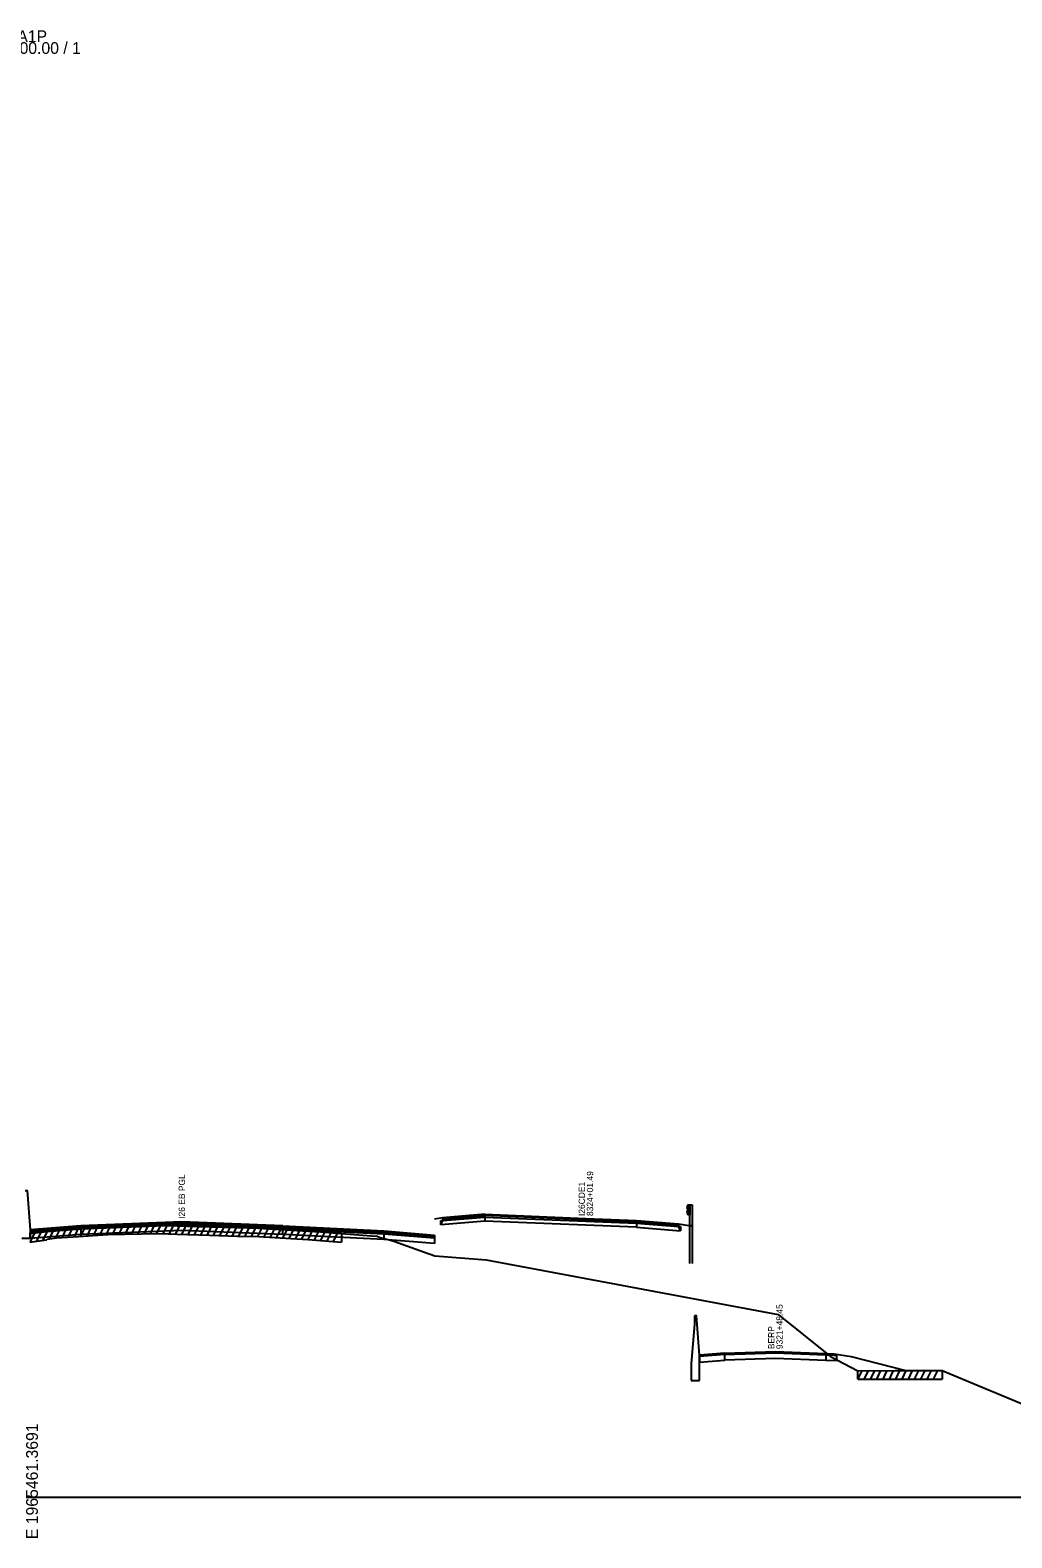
# Model space of a CAD drawing. Extents: x 1017 to 19997, y -1947 to 50737.
# Drawn here: x 12601 to 12834.2, y 23990.3 to 24348.4 of the extents above; entities that cross this region are included whole.
import ezdxf

# ---------------------------------------------------------------- set-up
doc = ezdxf.new("R2010")
doc.units = 0
for name, color, linetype in [('RD_GPK_XS_Cell', 7, 'Continuous'), ('RD_XS_Base', 7, 'Continuous'), ('RD_XS_ExGround', 7, 'Continuous'), ('RD_XS_ExPaveRet', 7, 'Continuous'), ('RD_XS_GR', 7, 'Continuous'), ('RD_XS_Greenside', 7, 'Continuous'), ('RD_XS_MedBWall', 7, 'Continuous'), ('RD_XS_Pave', 7, 'Continuous'), ('RD_XS_PaveOvlay', 7, 'Continuous'), ('RD_XS_TX_Notes', 7, 'Continuous')]:
    doc.layers.add(name, color=color, linetype=linetype)

msp = doc.modelspace()

# ---------------------------------------------------------------- linework, layer by layer
at = {"layer": 'RD_GPK_XS_Cell'}
msp.add_line((12600, 24000), (13200, 24000), dxfattribs=at)
at = {"layer": 'RD_XS_Base'}
for points in [[(12601, 24062.78), (12613, 24063.72)], [(12613, 24063.72), (12637, 24064.69), (12661, 24063.72)], [(12613, 24063.72), (12613, 24062.38)], [(12661, 24062.38), (12637, 24063.35), (12613, 24062.38)], [(12661, 24063.72), (12685, 24062.52)], [(12661, 24062.38), (12661, 24063.72)], [(12698.5, 24064.68), (12699, 24065.72), (12709, 24066.52)], [(12698.5, 24065.68), (12699, 24065.72), (12709, 24066.52)], [(12698.5, 24064.68), (12698.5, 24065.68)], [(12709, 24065.52), (12698.5, 24064.68)], [(12709, 24066.52), (12709, 24065.52)], [(12709, 24066.52), (12733, 24065.56), (12745, 24065.08)], [(12745, 24064.08), (12733, 24064.56), (12709, 24065.52)], [(12745, 24065.08), (12745, 24064.08)], [(12755.5, 24063.24), (12755, 24064.28), (12745, 24065.08)], [(12745, 24065.08), (12755, 24064.28), (12755.5, 24064.24)], [(12745, 24064.08), (12755.5, 24063.24)], [(12755.5, 24064.24), (12755.5, 24063.24)], [(12601, 24061.44), (12601, 24062.78)], [(12613, 24062.38), (12601, 24061.44)], [(12685, 24061.18), (12661, 24062.38)], [(12685, 24062.52), (12685, 24061.18)], [(12685, 24062.52), (12697, 24061.56)], [(12697, 24060.22), (12685, 24061.18)], [(12697, 24061.56), (12697, 24060.22)], [(12766.03, 24033.87), (12760.03, 24033.4)], [(12760.03, 24033.4), (12760.03, 24032.06)], [(12760.03, 24032.06), (12766.03, 24032.54)], [(12766.03, 24033.87), (12778.03, 24034.26), (12790.03, 24033.77)], [(12766.03, 24032.54), (12766.03, 24033.87)], [(12790.03, 24032.46), (12778.03, 24032.92), (12766.03, 24032.54)], [(12790.03, 24033.77), (12790.03, 24032.46)], [(12790.03, 24033.77), (12792.03, 24033.69), (12792.53, 24033.67)], [(12792.53, 24032.34), (12790.03, 24032.46)], [(12792.53, 24033.67), (12792.53, 24032.34)]]:
    msp.add_lwpolyline(points, dxfattribs=at)
at = {"layer": 'RD_XS_ExGround'}
msp.add_lwpolyline([(12600.92, 24062.58), (12604.86, 24063.11), (12605.02, 24063.28), (12607.21, 24063.59), (12611.21, 24063.83), (12619.38, 24064.35), (12627.45, 24064.5), (12631.64, 24064.58), (12635.9, 24064.45), (12643.54, 24064.22), (12650.24, 24064), (12655.18, 24063.86), (12663.01, 24063.43), (12666.98, 24063.19), (12669.95, 24062.97), (12674.91, 24062.58), (12682.08, 24062.04), (12683.4, 24061.93), (12684.12, 24061.69), (12685.19, 24061.42), (12687.39, 24060.77), (12694.67, 24058.14), (12697.11, 24057.26), (12709.28, 24056.32), (12778.72, 24043.4), (12791.16, 24033.41), (12797.62, 24030.01), (12806.51, 24030.02), (12817.65, 24030.03), (12841.84, 24020.02)], dxfattribs=at)
at = {"layer": 'RD_XS_ExPaveRet'}
for p, q in [((12604.03, 24061), (12605.18, 24063.3)), ((12605.53, 24061.35), (12606.61, 24063.5)), ((12607.03, 24061.56), (12608.07, 24063.64)), ((12608.53, 24061.67), (12609.56, 24063.73)), ((12610.03, 24061.76), (12611.06, 24063.82)), ((12611.53, 24061.85), (12612.56, 24063.91)), ((12613.03, 24061.94), (12614.06, 24064.01)), ((12614.53, 24062.04), (12615.56, 24064.1)), ((12616.03, 24062.13), (12617.06, 24064.2)), ((12617.53, 24062.23), (12618.56, 24064.29)), ((12619.03, 24062.32), (12620.05, 24064.36)), ((12620.53, 24062.37), (12621.54, 24064.39)), ((12622.03, 24062.4), (12623.04, 24064.42)), ((12623.53, 24062.42), (12624.54, 24064.44)), ((12625.03, 24062.45), (12626.04, 24064.47)), ((12626.53, 24062.48), (12627.54, 24064.5)), ((12628.03, 24062.51), (12629.04, 24064.53)), ((12629.53, 24062.54), (12630.54, 24064.56)), ((12631.03, 24062.57), (12632.03, 24064.57)), ((12632.53, 24062.55), (12633.52, 24064.52)), ((12634.03, 24062.51), (12635.02, 24064.48)), ((12635.53, 24062.46), (12636.52, 24064.43)), ((12637.03, 24062.41), (12638.02, 24064.39)), ((12638.53, 24062.37), (12639.52, 24064.34)), ((12640.03, 24062.33), (12641.02, 24064.3)), ((12641.53, 24062.28), (12642.52, 24064.25)), ((12643.03, 24062.24), (12644.02, 24064.21)), ((12644.53, 24062.19), (12645.52, 24064.16)), ((12646.03, 24062.14), (12647.02, 24064.11)), ((12647.53, 24062.09), (12648.52, 24064.06)), ((12649.03, 24062.04), (12650.02, 24064.01)), ((12650.53, 24062), (12651.52, 24063.97)), ((12652.03, 24061.95), (12653.02, 24063.92)), ((12653.53, 24061.91), (12654.52, 24063.88)), ((12655.03, 24061.87), (12656.01, 24063.82)), ((12656.53, 24061.79), (12657.5, 24063.73)), ((12658.03, 24061.7), (12659, 24063.65)), ((12659.53, 24061.62), (12660.5, 24063.57)), ((12661.03, 24061.54), (12662, 24063.49)), ((12662.53, 24061.46), (12663.5, 24063.4)), ((12664.03, 24061.37), (12665, 24063.31)), ((12665.53, 24061.28), (12666.5, 24063.22)), ((12600.92, 24060.58), (12604.86, 24061.11)), ((12601.03, 24060.6), (12602.1, 24062.74)), ((12602.53, 24060.8), (12603.6, 24062.94)), ((12604.86, 24061.11), (12605.02, 24061.28)), ((12605.02, 24061.28), (12607.21, 24061.59)), ((12607.21, 24061.59), (12611.21, 24061.83)), ((12611.21, 24061.83), (12619.38, 24062.35)), ((12619.38, 24062.35), (12627.45, 24062.5)), ((12627.45, 24062.5), (12631.64, 24062.58)), ((12631.64, 24062.58), (12635.9, 24062.45)), ((12635.9, 24062.45), (12643.54, 24062.22)), ((12643.54, 24062.22), (12650.24, 24062)), ((12650.24, 24062), (12655.18, 24061.86)), ((12655.18, 24061.86), (12663.01, 24061.43)), ((12663.01, 24061.43), (12666.98, 24061.19)), ((12666.98, 24061.19), (12669.95, 24060.97)), ((12667.03, 24061.19), (12668, 24063.11)), ((12668.53, 24061.08), (12669.5, 24063)), ((12669.95, 24060.97), (12674.91, 24060.58)), ((12670.03, 24060.96), (12670.99, 24062.89)), ((12671.53, 24060.85), (12672.49, 24062.77)), ((12673.03, 24060.73), (12673.99, 24062.65)), ((12674.91, 24062.58), (12674.91, 24060.58)), ((12797.62, 24028.01), (12798.62, 24030.01)), ((12797.62, 24028.01), (12797.62, 24030.01)), ((12797.62, 24028.01), (12806.51, 24028.02)), ((12799.12, 24028.01), (12800.12, 24030.01)), ((12800.62, 24028.01), (12801.62, 24030.01)), ((12802.12, 24028.01), (12803.12, 24030.02)), ((12803.62, 24028.02), (12804.62, 24030.02)), ((12805.12, 24028.02), (12806.12, 24030.02)), ((12806.51, 24028.02), (12817.65, 24028.03)), ((12806.62, 24028.02), (12807.62, 24030.02)), ((12808.12, 24028.02), (12809.12, 24030.02)), ((12809.62, 24028.02), (12810.62, 24030.03)), ((12811.12, 24028.03), (12812.12, 24030.03)), ((12812.62, 24028.03), (12813.62, 24030.03)), ((12814.12, 24028.03), (12815.12, 24030.03)), ((12815.62, 24028.03), (12816.62, 24030.03)), ((12817.65, 24030.03), (12817.65, 24028.03))]:
    msp.add_line(p, q, dxfattribs=at)
at = {"layer": 'RD_XS_GR'}
for points in [[(12757.24, 24069.4), (12757, 24068.8)], [(12757, 24068.8), (12757.23, 24068.2)], [(12757.23, 24068.2), (12757, 24067.64)], [(12757, 24067.64), (12757.24, 24067.04)], [(12757.24, 24069.4), (12757.73, 24069.4)], [(12757.24, 24067.04), (12757.24, 24069.4)], [(12757.73, 24067.04), (12757.24, 24067.04)], [(12757.73, 24069.4), (12758.23, 24069.4)], [(12757.73, 24064.48), (12757.73, 24069.4)], [(12757.73, 24069.4), (12757.73, 24067.04)], [(12758.23, 24069.4), (12758.23, 24064.4)], [(12758.23, 24064.4), (12757.73, 24064.48)], [(12757.73, 24055.48), (12757.73, 24064.48)], [(12758.23, 24064.4), (12758.23, 24055.48)]]:
    msp.add_lwpolyline(points, dxfattribs=at)
at = {"layer": 'RD_XS_Greenside'}
for points in [[(12699, 24066.36), (12697, 24066.04)], [(12755, 24064.92), (12758.03, 24064.43)], [(12792.03, 24034.01), (12796.03, 24033.37)], [(12796.03, 24033.37), (12808.99, 24030.02)]]:
    msp.add_lwpolyline(points, dxfattribs=at)
at = {"layer": 'RD_XS_MedBWall'}
for points in [[(12599.75, 24072.79), (12600.25, 24072.79), (12601, 24063.44)], [(12601, 24063.44), (12601, 24062.78), (12601, 24061.44)], [(12601, 24061.44), (12599, 24061.44)], [(12760.03, 24033.71), (12759.28, 24043.05), (12758.78, 24043.05)], [(12758.78, 24043.05), (12758.78, 24041.05)], [(12758.78, 24041.05), (12758.03, 24031.71)], [(12758.03, 24031.71), (12758.03, 24027.71)], [(12760.03, 24027.71), (12760.03, 24033.71)], [(12758.03, 24027.71), (12760.03, 24027.71)]]:
    msp.add_lwpolyline(points, dxfattribs=at)
at = {"layer": 'RD_XS_Pave'}
for points in [[(12709, 24066.84), (12699, 24066.04)], [(12745, 24065.4), (12733, 24065.88), (12709, 24066.84)], [(12709, 24066.84), (12709, 24066.52)], [(12613, 24064.06), (12601, 24063.12)], [(12601, 24062.78), (12613, 24063.72)], [(12661, 24064.06), (12637, 24065.02), (12613, 24064.06)], [(12613, 24063.72), (12637, 24064.69), (12661, 24063.72)], [(12613, 24064.06), (12613, 24063.72)], [(12661, 24064.06), (12685, 24062.86)], [(12661, 24063.72), (12661, 24064.06)], [(12685, 24062.52), (12661, 24063.72)], [(12699, 24065.72), (12709, 24066.52)], [(12699, 24066.04), (12699, 24065.72)], [(12709, 24066.52), (12733, 24065.56), (12745, 24065.08)], [(12745, 24065.08), (12745, 24065.4)], [(12745, 24065.4), (12755, 24064.6)], [(12755, 24064.28), (12745, 24065.08)], [(12755, 24064.6), (12755, 24064.28)], [(12601, 24063.12), (12601, 24062.78)], [(12685, 24062.86), (12685, 24062.52)], [(12685, 24062.86), (12697, 24061.9)], [(12697, 24061.56), (12685, 24062.52)], [(12697, 24061.9), (12697, 24061.56)]]:
    msp.add_lwpolyline(points, dxfattribs=at)
at = {"layer": 'RD_XS_PaveOvlay'}
for points in [[(12709, 24067.16), (12699, 24066.36)], [(12699, 24066.04), (12709, 24066.84)], [(12709, 24067.16), (12733, 24066.2), (12745, 24065.72)], [(12709, 24066.84), (12709, 24067.16)], [(12745, 24065.4), (12733, 24065.88), (12709, 24066.84)], [(12613, 24064.4), (12601, 24063.44)], [(12601, 24063.12), (12613, 24064.06)], [(12601, 24063.44), (12601, 24063.12)], [(12661, 24064.4), (12637, 24065.36), (12613, 24064.4)], [(12613, 24064.06), (12637, 24065.02), (12661, 24064.06)], [(12613, 24064.4), (12613, 24064.06)], [(12661, 24064.06), (12661, 24064.4)], [(12661, 24064.4), (12685, 24063.2)], [(12685, 24062.86), (12661, 24064.06)], [(12685, 24063.2), (12697, 24062.24)], [(12685, 24062.86), (12685, 24063.2)], [(12699, 24066.36), (12699, 24066.04)], [(12745, 24065.72), (12745, 24065.4)], [(12745, 24065.72), (12755, 24064.92)], [(12755, 24064.6), (12745, 24065.4)], [(12755, 24064.92), (12755, 24064.6)], [(12697, 24061.9), (12685, 24062.86)], [(12697, 24062.24), (12697, 24061.9)], [(12766.03, 24034.19), (12778.03, 24034.57), (12790.03, 24034.09)], [(12766.03, 24034.19), (12760.03, 24033.71)], [(12760.03, 24033.71), (12760.03, 24033.4)], [(12766.03, 24033.87), (12766.03, 24034.19)], [(12790.03, 24034.09), (12790.03, 24033.77)], [(12790.03, 24034.09), (12792.03, 24034.01)], [(12792.03, 24033.69), (12790.03, 24033.77)], [(12792.03, 24034.01), (12792.03, 24033.69)]]:
    msp.add_lwpolyline(points, dxfattribs=at)

# ---------------------------------------------------------------- texts
at = {"layer": 'RD_GPK_XS_Cell'}
for s, p in [('I26RA1P', (12590, 24345.6)), ('324+00.00 / 1', (12590, 24342.8))]:
    msp.add_text(s, height=2.8, dxfattribs=at).set_placement(p)
msp.add_text('E 1965461.3691', height=2.8, rotation=90, dxfattribs=at).set_placement((12602.8, 23990))
at = {"layer": 'RD_XS_TX_Notes'}
for s, p in [('I26 EB PGL', (12637.75, 24066.09)), (' I26CDE1', (12732.77, 24066.19)), (' 8324+01.49', (12734.73, 24066.19)), (' 9321+48.45', (12779.76, 24034.57)), (' BERP', (12777.81, 24034.57))]:
    msp.add_text(s, height=1.5, rotation=90, dxfattribs=at).set_placement(p)

doc.saveas('drawing.dxf')
